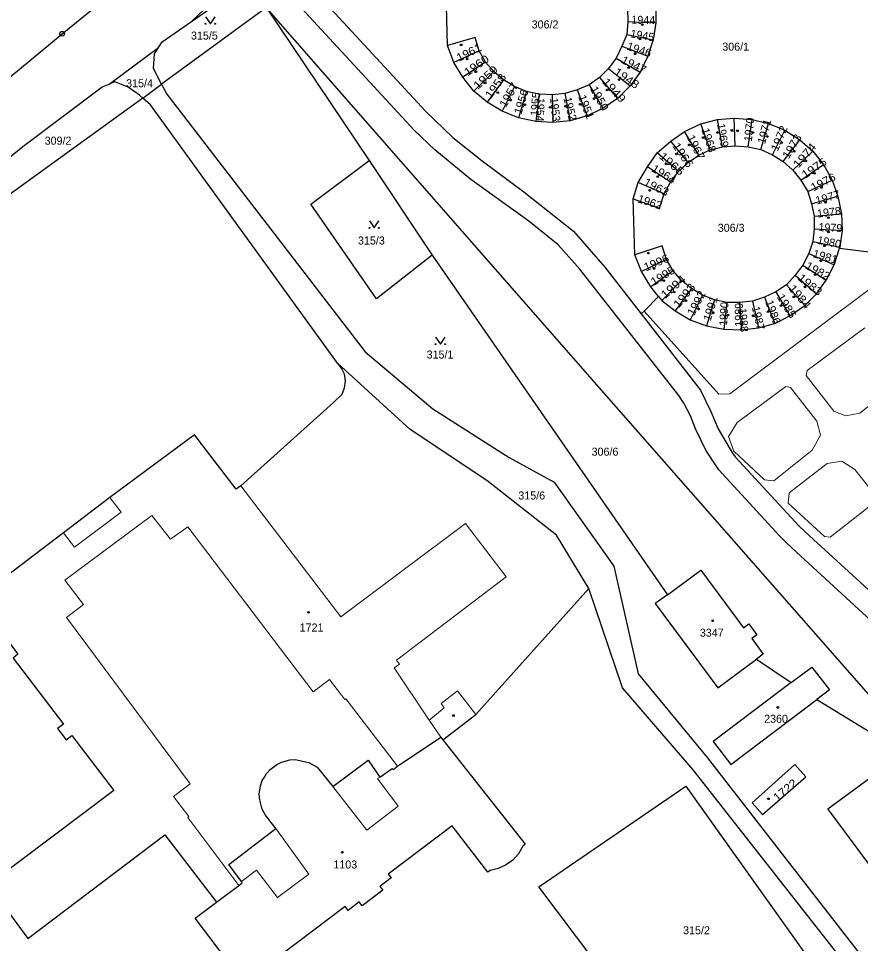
# Model space of a CAD drawing. Extents: x -679733 to -673243, y -1075091 to -1066557.
# Drawn here: x -676424.3 to -676245.5, y -1072536.7 to -1072340.3 of the extents above; entities that cross this region are included whole.
import ezdxf

# ---------------------------------------------------------------- set-up
doc = ezdxf.new("R2010")
doc.units = 0
doc.header["$LTSCALE"] = 0.68
for name, color, linetype, lineweight in [('1', 7, 'Continuous', 25), ('3', 7, 'Continuous', 25), ('4', 7, 'Continuous', 13), ('5', 7, 'Continuous', 25), ('8', 7, 'Continuous', 25)]:
    doc.layers.add(name, color=color, linetype=linetype, lineweight=lineweight)
doc.layers.add('2', color=7, linetype='Continuous')

msp = doc.modelspace()

# ---------------------------------------------------------------- linework, layer by layer
at = {"layer": '1'}
for p, q in [((-676294.88, -1072340.96), (-676295.1, -1072343.67)), ((-676295.1, -1072343.67), (-676289.52, -1072344.81)), ((-676405.02, -1072354.26), (-676394.51, -1072346.45)), ((-676296.14, -1072346.19), (-676290.61, -1072348.27)), ((-676298.94, -1072350.92), (-676300.9, -1072352.8)), ((-676300.9, -1072352.8), (-676303.1, -1072354.36)), ((-676300.9, -1072352.8), (-676297.07, -1072357.27)), ((-676397.84, -1072357.19), (-676393.87, -1072354.27)), ((-676303.1, -1072354.36), (-676300.15, -1072359.43)), ((-676313.71, -1072356.38), (-676314.41, -1072362.17)), ((-676300.15, -1072359.43), (-676303.5, -1072360.95)), ((-676272.06, -1072367.32), (-676272.28, -1072361.47)), ((-676274.74, -1072367.56), (-676272.06, -1072367.32)), ((-676259.81, -1072372.52), (-676255.55, -1072368.47)), ((-676284.1, -1072372.82), (-676288.65, -1072368.81)), ((-676287.13, -1072377.56), (-676292.64, -1072375.1)), ((-676255.84, -1072379.62), (-676250.24, -1072378.06)), ((-676255.28, -1072382.29), (-676255.28, -1072384.95)), ((-676255.28, -1072384.95), (-676255.61, -1072387.66)), ((-676255.28, -1072384.95), (-676249.38, -1072385.33)), ((-676255.61, -1072387.66), (-676249.83, -1072388.83)), ((-676286.69, -1072391.5), (-676291.97, -1072394.03)), ((-676285.21, -1072393.89), (-676286.69, -1072391.5)), ((-676257.7, -1072392.66), (-676259.3, -1072394.78)), ((-676288.34, -1072399.32), (-676287.64, -1072400.19)), ((-676263.66, -1072405.07), (-676260.47, -1072403.46)), ((-676267.11, -1072406), (-676263.66, -1072405.07)), ((-676267.51, -1072476.31), (-676260.16, -1072481.32))]:
    msp.add_line(p, q, dxfattribs=at)
for points in [[(-676434.8, -1072359.89), (-676415.01, -1072343.53), (-676389.18, -1072322.47), (-676377.87, -1072305.66), (-676370.95, -1072288.33), (-676368.5, -1072263.86), (-676369.03, -1072238.4), (-676368.85, -1072231.56)], [(-676303.5, -1072360.95), (-676307.09, -1072362), (-676310.82, -1072362.38), (-676314.41, -1072362.17), (-676318.08, -1072361.39), (-676321.52, -1072360.01), (-676324.71, -1072358.08), (-676327.55, -1072355.72), (-676329.93, -1072352.76), (-676331.8, -1072349.66), (-676333.18, -1072346.04), (-676333.48, -1072334.78), (-676332.24, -1072330.91), (-676330.46, -1072327.6), (-676328.06, -1072324.5), (-676325.36, -1072322.08), (-676322.27, -1072320.05), (-676318.98, -1072318.61), (-676315.36, -1072317.62), (-676311.63, -1072317.26), (-676308.03, -1072317.42)], [(-676308.03, -1072317.42), (-676304.61, -1072318.29), (-676301.15, -1072319.7), (-676297.97, -1072321.71), (-676295.25, -1072324.04), (-676292.66, -1072327.28), (-676291.02, -1072330.35), (-676289.87, -1072333.63), (-676288.95, -1072337.48), (-676288.94, -1072341.24), (-676289.52, -1072344.81), (-676290.61, -1072348.27), (-676292.22, -1072351.69), (-676294.36, -1072354.59), (-676297.07, -1072357.27), (-676300.15, -1072359.43)], [(-676394.51, -1072346.45), (-676393.74, -1072345.29), (-676387.5, -1072340.91), (-676374.02, -1072328.04), (-676370.96, -1072323.19)], [(-676370.96, -1072323.19), (-676370.19, -1072324.92), (-676337.76, -1072360.05), (-676332.05, -1072365.58), (-676325.8, -1072370.56), (-676316.98, -1072377.11), (-676306.39, -1072385.49), (-676299.77, -1072393.11), (-676292.07, -1072402.99)], [(-676240.63, -1072470.5), (-676259.07, -1072453.6), (-676261.24, -1072451.54), (-676262.68, -1072450.14), (-676275.53, -1072436.12), (-676276.14, -1072435.29), (-676278.28, -1072431.93), (-676280.47, -1072427.4), (-676281.58, -1072424.69), (-676282.94, -1072421.98), (-676284.05, -1072420.33), (-676305.09, -1072393.55), (-676309.65, -1072388.37), (-676315.86, -1072383.3), (-676328.19, -1072374.47), (-676335.83, -1072368.19), (-676340.22, -1072364.01), (-676372.73, -1072328.75)], [(-676387.5, -1072340.91), (-676378.49, -1072334.59), (-676376.49, -1072335.46), (-676373.54, -1072335.97), (-676371.63, -1072338.06)], [(-676371.63, -1072338.06), (-676372.39, -1072338.5), (-676393.87, -1072354.27)], [(-676227.86, -1072501.86), (-676299.88, -1072419.89), (-676371.63, -1072338.06), (-676349.77, -1072370.44), (-676336.42, -1072390.58), (-676286.47, -1072462.64)], [(-676294.94, -1072338.2), (-676294.88, -1072340.96), (-676288.94, -1072341.24)], [(-676326.44, -1072347.2), (-676327.31, -1072344.34), (-676333.18, -1072346.04)], [(-676295.1, -1072343.67), (-676296.14, -1072346.19), (-676297.35, -1072348.76), (-676292.22, -1072351.69)], [(-676393.87, -1072354.27), (-676395.58, -1072350.93), (-676395.42, -1072347.83), (-676394.51, -1072346.45)], [(-676325.07, -1072349.54), (-676326.44, -1072347.2), (-676331.8, -1072349.66)], [(-676297.35, -1072348.76), (-676298.94, -1072350.92), (-676294.36, -1072354.59)], [(-676323.33, -1072351.59), (-676325.07, -1072349.54), (-676329.93, -1072352.76)], [(-676321.27, -1072353.32), (-676323.33, -1072351.59), (-676327.55, -1072355.72)], [(-676435.06, -1072384.05), (-676433.01, -1072378.55), (-676430.04, -1072373.48), (-676429.61, -1072372.52), (-676423.37, -1072367.5), (-676406.48, -1072354.84), (-676405.02, -1072354.26)], [(-676397.84, -1072357.19), (-676398.54, -1072356.57), (-676401.01, -1072354.88), (-676403.8, -1072353.77), (-676405.02, -1072354.26)], [(-676393.87, -1072354.27), (-676392.79, -1072356.37), (-676350.62, -1072411.11), (-676336.27, -1072423.2), (-676320.05, -1072433.48), (-676310.5, -1072438.74), (-676297.87, -1072456.58), (-676292.66, -1072479.44), (-676278.01, -1072497.19), (-676240.58, -1072545.43), (-676237.18, -1072549.2), (-676240.15, -1072551.88)], [(-676318.93, -1072354.76), (-676321.27, -1072353.32), (-676324.71, -1072358.08)], [(-676316.39, -1072355.82), (-676318.93, -1072354.76), (-676321.52, -1072360.01)], [(-676303.1, -1072354.36), (-676305.61, -1072355.45), (-676303.5, -1072360.95)], [(-676310.96, -1072356.51), (-676313.71, -1072356.38), (-676316.39, -1072355.82), (-676318.08, -1072361.39)], [(-676308.24, -1072356.2), (-676310.96, -1072356.51), (-676310.82, -1072362.38)], [(-676305.61, -1072355.45), (-676308.24, -1072356.2), (-676307.09, -1072362)], [(-676356.54, -1072413.49), (-676396.23, -1072358.62), (-676397.84, -1072357.19), (-676435.06, -1072384.05)], [(-676292.07, -1072402.99), (-676291.41, -1072402.41), (-676288.34, -1072399.32), (-676290.01, -1072397.25), (-676291.97, -1072394.03), (-676293.4, -1072390.49), (-676293.7, -1072378.59), (-676292.64, -1072375.1), (-676290.72, -1072371.82), (-676288.65, -1072368.81), (-676285.77, -1072366.32), (-676282.82, -1072364.28), (-676279.34, -1072362.68)], [(-676279.78, -1072369.31), (-676277.37, -1072368.16), (-676279.34, -1072362.68)], [(-676279.34, -1072362.68), (-676275.83, -1072361.78), (-676272.28, -1072361.47), (-676268.46, -1072361.73), (-676264.98, -1072362.57), (-676261.5, -1072364.04), (-676258.31, -1072366.06), (-676255.55, -1072368.47), (-676253.28, -1072371.33), (-676251.48, -1072374.61), (-676250.24, -1072378.06), (-676249.5, -1072381.78), (-676249.38, -1072385.33), (-676249.83, -1072388.83), (-676249.92, -1072389.1)], [(-676277.37, -1072368.16), (-676274.74, -1072367.56), (-676275.83, -1072361.78)], [(-676272.06, -1072367.32), (-676269.31, -1072367.55), (-676268.46, -1072361.73)], [(-676269.31, -1072367.55), (-676266.64, -1072368.15), (-676264.98, -1072362.57)], [(-676282.08, -1072370.89), (-676279.78, -1072369.31), (-676282.82, -1072364.28)], [(-676266.64, -1072368.15), (-676264.16, -1072369.22), (-676261.5, -1072364.04)], [(-676285.82, -1072375.04), (-676284.1, -1072372.82), (-676282.08, -1072370.89), (-676285.77, -1072366.32)], [(-676264.16, -1072369.22), (-676261.87, -1072370.68), (-676258.31, -1072366.06)], [(-676336.42, -1072390.58), (-676348.23, -1072399.81), (-676362.19, -1072379.76), (-676349.77, -1072370.44)], [(-676293.7, -1072378.59), (-676288.16, -1072380.6), (-676287.13, -1072377.56), (-676285.82, -1072375.04), (-676290.72, -1072371.82)], [(-676261.87, -1072370.68), (-676259.81, -1072372.52), (-676258.12, -1072374.62), (-676253.28, -1072371.33)], [(-676258.12, -1072374.62), (-676256.67, -1072377.02), (-676251.48, -1072374.61)], [(-676256.67, -1072377.02), (-676255.84, -1072379.62), (-676255.28, -1072382.29), (-676249.5, -1072381.78)], [(-676255.61, -1072387.66), (-676256.44, -1072390.2), (-676257.7, -1072392.66), (-676252.72, -1072395.87), (-676251.04, -1072392.6)], [(-676286.69, -1072391.5), (-676287.6, -1072388.58), (-676293.4, -1072390.49)], [(-676256.44, -1072390.2), (-676251.04, -1072392.6), (-676249.92, -1072389.1)], [(-676249.92, -1072389.1), (-676228.26, -1072391.78), (-676166.55, -1072475.76), (-676169.49, -1072478.01), (-676168.72, -1072479.21), (-676166.78, -1072482.27), (-676164.85, -1072485.33), (-676162.93, -1072488.36), (-676160.99, -1072491.42), (-676159.07, -1072494.46), (-676157.14, -1072497.51), (-676155.23, -1072500.52), (-676153.5, -1072503.26), (-676150.15, -1072504.12), (-676147.3, -1072504.85), (-676144.92, -1072503.36), (-676142.1, -1072501.58), (-676139.24, -1072499.79), (-676136.34, -1072497.97), (-676133.48, -1072496.17), (-676130.59, -1072494.36), (-676127.75, -1072492.57), (-676124.86, -1072490.76), (-676121.96, -1072488.93)], [(-676283.5, -1072395.94), (-676285.21, -1072393.89), (-676290.01, -1072397.25)], [(-676281.34, -1072397.61), (-676283.5, -1072395.94), (-676287.64, -1072400.19), (-676284.85, -1072402.35)], [(-676259.3, -1072394.78), (-676261.16, -1072396.82), (-676263.41, -1072398.36), (-676260.47, -1072403.46), (-676257.27, -1072401.26)], [(-676259.3, -1072394.78), (-676254.82, -1072398.74), (-676252.72, -1072395.87)], [(-676276.49, -1072400.02), (-676279.03, -1072399.03), (-676281.34, -1072397.61), (-676284.85, -1072402.35), (-676281.6, -1072404.26)], [(-676261.16, -1072396.82), (-676257.27, -1072401.26), (-676254.82, -1072398.74)], [(-676279.03, -1072399.03), (-676281.6, -1072404.26), (-676278.14, -1072405.57)], [(-676271.12, -1072400.61), (-676273.86, -1072400.57), (-676276.49, -1072400.02), (-676278.14, -1072405.57), (-676274.47, -1072406.28)], [(-676265.82, -1072399.49), (-676268.36, -1072400.32), (-676267.11, -1072406)], [(-676263.41, -1072398.36), (-676265.82, -1072399.49), (-676263.66, -1072405.07)], [(-676273.86, -1072400.57), (-676274.47, -1072406.28), (-676270.7, -1072406.4)], [(-676268.36, -1072400.32), (-676271.12, -1072400.61), (-676270.7, -1072406.4), (-676267.11, -1072406)], [(-676292.07, -1072402.99), (-676279.41, -1072419.22), (-676277.22, -1072423.73), (-676275.71, -1072427.4), (-676272.62, -1072432.59), (-676272.04, -1072433.35), (-676258.47, -1072448.08), (-676256.31, -1072450.13), (-676236.39, -1072468.37), (-676234.99, -1072469.86), (-676232.52, -1072472.99), (-676208.52, -1072507.9)], [(-676356.54, -1072413.49), (-676355.6, -1072414.73), (-676355.09, -1072415.72), (-676354.88, -1072417.25), (-676355.09, -1072418.8), (-676355.57, -1072420.11), (-676357.38, -1072421.82), (-676377.07, -1072439.5), (-676378.04, -1072440.21), (-676386.9, -1072428.71), (-676404.85, -1072441.99), (-676414.73, -1072449.5), (-676433.17, -1072463.49), (-676424.44, -1072475.29), (-676425.42, -1072476.09), (-676414.74, -1072490.14), (-676415.99, -1072491.09), (-676414.16, -1072493.47), (-676412.92, -1072492.53), (-676404.02, -1072504.23), (-676430.73, -1072524.26), (-676422.26, -1072535.65), (-676393.2, -1072513.64), (-676382.24, -1072527.95)], [(-676303.18, -1072461.34), (-676310.03, -1072450.02), (-676324.78, -1072438.42), (-676341.09, -1072427.55), (-676356.54, -1072413.49)], [(-676286.47, -1072462.64), (-676279.35, -1072457.42), (-676270.27, -1072469.65), (-676269.19, -1072468.85), (-676267.46, -1072471.18), (-676268.54, -1072471.98), (-676266.1, -1072475.27), (-676267.51, -1072476.31)], [(-676334.15, -1072493.48), (-676327.17, -1072488.1), (-676303.18, -1072461.34)], [(-676240.15, -1072551.88), (-676280.98, -1072499.86), (-676296, -1072482.45), (-676303.18, -1072461.34)], [(-676286.47, -1072462.64), (-676289.05, -1072464.53), (-676275.77, -1072482.44), (-676267.51, -1072476.31)], [(-676260.16, -1072481.32), (-676255.79, -1072478.03), (-676252.07, -1072482.88), (-676254.72, -1072484.88)], [(-676260.16, -1072481.32), (-676276.71, -1072493.79), (-676272.98, -1072498.72), (-676254.72, -1072484.88)], [(-676254.72, -1072484.88), (-676238.18, -1072494.99), (-676227.86, -1072501.86)], [(-676382.24, -1072527.95), (-676377.51, -1072524.42), (-676376.74, -1072523.84), (-676376.94, -1072523.57), (-676379.58, -1072519.9), (-676369.63, -1072512.26), (-676371.82, -1072509.43), (-676372.53, -1072508.19), (-676373.03, -1072506.17), (-676373.14, -1072505.03), (-676372.89, -1072503.22), (-676372.49, -1072502.12), (-676372.03, -1072501.39), (-676371.59, -1072500.59), (-676370.85, -1072499.75), (-676369.39, -1072498.68), (-676368.41, -1072498.17), (-676366.68, -1072497.69), (-676365.53, -1072497.65), (-676362.61, -1072498.24), (-676360.85, -1072499.3), (-676357.55, -1072503.38), (-676350.04, -1072497.76), (-676347.51, -1072501.41), (-676344.9, -1072499.52), (-676344.72, -1072499.76), (-676343.77, -1072499.07), (-676334.61, -1072492.91), (-676334.15, -1072493.48)], [(-676334.15, -1072493.48), (-676316.66, -1072515.64), (-676317.14, -1072516.03), (-676318.1, -1072517.65), (-676319.31, -1072519.03), (-676320.82, -1072520.08), (-676322.43, -1072520.8), (-676324.11, -1072521.22), (-676324.59, -1072521.58), (-676332.14, -1072511.7), (-676345.73, -1072521.96), (-676345.13, -1072522.76), (-676347.52, -1072524.57), (-676346.88, -1072525.41), (-676351.26, -1072528.71), (-676351.89, -1072527.87), (-676354.29, -1072529.68), (-676354.89, -1072528.88), (-676368.48, -1072539.14)], [(-676269.31, -1072573.26), (-676274.23, -1072577.22), (-676313.76, -1072524.7), (-676282.57, -1072503.32), (-676257.12, -1072538.94)], [(-676373.03, -1072549.46), (-676386.72, -1072531.35), (-676382.24, -1072527.95)]]:
    msp.add_lwpolyline(points, dxfattribs=at)
for points in [[(-676266.26, -1072509.32), (-676257.09, -1072501.29), (-676259.39, -1072498.67), (-676268.43, -1072506.81)], [(-676225.34, -1072518.59), (-676239.89, -1072498.95), (-676252.37, -1072508.19), (-676237.91, -1072527.72)]]:
    msp.add_lwpolyline(points, close=True, dxfattribs=at)
at = {"layer": '3'}
for points in [[(-676384.53, -1072339.919), (-676383.53, -1072341.42), (-676382.53, -1072339.919)], [(-676349.73, -1072383.279), (-676348.73, -1072384.78), (-676347.73, -1072383.279)], [(-676335.68, -1072407.949), (-676334.68, -1072409.45), (-676333.68, -1072407.949)]]:
    msp.add_lwpolyline(points, dxfattribs=at)
for centre in [(-676384.53, -1072341.4195), (-676382.53, -1072341.4195), (-676349.73, -1072384.7795), (-676347.73, -1072384.7795), (-676335.68, -1072409.4495), (-676333.68, -1072409.4495)]:
    msp.add_circle(centre, 0.1, dxfattribs=at)
at = {"layer": '4'}
for p, q in [((-676273.2, -1072420.02), (-676240.9, -1072395.77)), ((-676291.41, -1072402.41), (-676275.56, -1072420.05)), ((-676256.76, -1072415.01), (-676244.53, -1072405.96)), ((-676256.97, -1072416.12), (-676256.76, -1072415.01)), ((-676251.13, -1072423.71), (-676256.97, -1072416.12)), ((-676237.01, -1072417.18), (-676245.59, -1072424.08)), ((-676261.34, -1072418.44), (-676271.66, -1072426.06)), ((-676260.31, -1072418.66), (-676261.34, -1072418.44)), ((-676275.56, -1072420.05), (-676273.2, -1072420.02)), ((-676248.55, -1072424.7), (-676251.13, -1072423.71)), ((-676245.59, -1072424.08), (-676248.55, -1072424.7)), ((-676271.66, -1072426.06), (-676273.5, -1072429.05)), ((-676273.5, -1072429.05), (-676272.39, -1072432.2)), ((-676255.72, -1072431.97), (-676253.95, -1072428.75)), ((-676272.39, -1072432.2), (-676265.84, -1072438.27)), ((-676263.86, -1072438.49), (-676255.72, -1072431.97)), ((-676252.5, -1072434.78), (-676260.63, -1072440.99)), ((-676249.41, -1072434.31), (-676252.5, -1072434.78)), ((-676246.69, -1072436.04), (-676249.41, -1072434.31)), ((-676242.61, -1072441.15), (-676246.69, -1072436.04)), ((-676265.84, -1072438.27), (-676263.86, -1072438.49)), ((-676355.81, -1072467.37), (-676377.07, -1072439.5)), ((-676260.63, -1072440.99), (-676260.8, -1072443.19)), ((-676404.85, -1072441.99), (-676402.46, -1072445.09)), ((-676260.8, -1072443.19), (-676253.07, -1072450.26)), ((-676251.91, -1072450.4), (-676242.78, -1072443.25)), ((-676402.46, -1072445.09), (-676412.37, -1072452.57)), ((-676395.92, -1072445.81), (-676414.43, -1072459.54)), ((-676392.02, -1072450.86), (-676395.92, -1072445.81)), ((-676388.33, -1072448.24), (-676392.02, -1072450.86)), ((-676361.68, -1072483.25), (-676388.33, -1072448.24)), ((-676329.35, -1072447.56), (-676355.81, -1072467.37)), ((-676320.7, -1072458.83), (-676329.35, -1072447.56)), ((-676412.37, -1072452.57), (-676414.73, -1072449.5)), ((-676253.07, -1072450.26), (-676251.91, -1072450.4)), ((-676344.03, -1072476.52), (-676320.7, -1072458.83)), ((-676414.43, -1072459.54), (-676410.49, -1072464.75)), ((-676410.49, -1072464.75), (-676414.09, -1072467.49)), ((-676414.09, -1072467.49), (-676387.8, -1072502.83)), ((-676343.36, -1072477.37), (-676344.03, -1072476.52)), ((-676344.51, -1072478.14), (-676343.36, -1072477.37)), ((-676337.06, -1072489.26), (-676344.51, -1072478.14)), ((-676358.23, -1072480.65), (-676361.68, -1072483.25)), ((-676354.99, -1072484.88), (-676358.23, -1072480.65)), ((-676334.54, -1072485.75), (-676331.01, -1072483.06)), ((-676331.01, -1072483.06), (-676327.17, -1072488.1)), ((-676354.72, -1072484.73), (-676354.99, -1072484.88)), ((-676343.77, -1072499.07), (-676354.72, -1072484.73)), ((-676333.85, -1072486.65), (-676334.54, -1072485.75)), ((-676337.06, -1072489.26), (-676333.85, -1072486.65)), ((-676334.61, -1072492.91), (-676337.06, -1072489.26)), ((-676348.06, -1072501.7), (-676347.51, -1072501.41)), ((-676343.62, -1072507.57), (-676348.06, -1072501.7)), ((-676387.8, -1072502.83), (-676391.37, -1072505.46)), ((-676357.55, -1072503.38), (-676350.33, -1072512.65)), ((-676391.37, -1072505.46), (-676388.08, -1072509.76)), ((-676350.33, -1072512.65), (-676343.62, -1072507.57)), ((-676388.08, -1072509.76), (-676388.33, -1072509.97)), ((-676388.33, -1072509.97), (-676377.51, -1072524.42)), ((-676369.63, -1072512.26), (-676362.58, -1072521.95)), ((-676376.94, -1072523.57), (-676373.7, -1072521.11)), ((-676369.3, -1072526.91), (-676373.7, -1072521.11)), ((-676362.58, -1072521.95), (-676369.3, -1072526.91))]:
    msp.add_line(p, q, dxfattribs=at)
msp.add_lwpolyline([(-676253.95, -1072428.75), (-676254.74, -1072425.78), (-676260.31, -1072418.66)], dxfattribs=at)
at = {"layer": '5'}
for centre in [(-676291.7768, -1072341.5992), (-676292.2668, -1072344.6692), (-676330.2668, -1072345.8992), (-676328.9868, -1072348.9092), (-676293.3068, -1072347.7992), (-676294.7268, -1072350.7492), (-676327.1368, -1072351.6192), (-676325.1768, -1072354.0092), (-676296.7568, -1072353.2692), (-676322.4768, -1072356.0392), (-676299.2668, -1072355.4892), (-676319.7768, -1072357.6392), (-676316.7068, -1072358.6192), (-676308.1068, -1072358.9292), (-676305.0368, -1072358.4992), (-676302.0368, -1072357.3292), (-676311.3668, -1072359.1692), (-676275.8568, -1072364.5092), (-676272.7968, -1072364.0792), (-676271.5868, -1072364.1492), (-676268.3168, -1072364.5092), (-676278.9168, -1072365.5792), (-676265.2568, -1072365.3592), (-676262.1968, -1072366.6392), (-676281.8268, -1072367.1392), (-676259.4968, -1072368.4892), (-676284.5368, -1072369.0592), (-676257.0768, -1072370.5592), (-676286.7368, -1072371.1992), (-676288.5168, -1072373.8992), (-676255.2268, -1072373.1892), (-676253.7368, -1072376.1792), (-676290.2268, -1072376.8192), (-676252.8868, -1072379.3092), (-676252.2468, -1072382.5792), (-676252.2468, -1072385.6392), (-676290.5068, -1072390.1192), (-676253.0968, -1072388.5592), (-676253.8768, -1072391.7592), (-676289.2968, -1072393.3992), (-676287.2368, -1072395.9592), (-676255.0868, -1072394.6792), (-676257.2268, -1072397.3092), (-676285.0268, -1072398.3792), (-676282.5368, -1072400.2292), (-676259.6368, -1072399.4492), (-676279.8368, -1072402.0092), (-676262.3468, -1072401.2992), (-676276.7068, -1072402.7892), (-676273.5768, -1072403.2892), (-676268.2468, -1072403.4292), (-676265.1168, -1072402.5792), (-676362.6768, -1072466.3992), (-676276.8368, -1072468.1892), (-676263.0268, -1072486.5892), (-676331.9068, -1072488.3092), (-676264.9968, -1072505.9892), (-676355.5068, -1072517.3192)]:
    msp.add_circle(centre, 0.175, dxfattribs=at)
at = {"layer": '8'}
for radius in [0.5, 0.0303]:
    msp.add_circle((-676415.01, -1072343.5299), radius, dxfattribs=at)

# ---------------------------------------------------------------- texts
at = {"layer": '2'}
for s, p in [('306/2', (-676315.29, -1072342.41)), ('315/5', (-676387.64, -1072344.779)), ('306/1', (-676274.81, -1072347.13)), ('315/4', (-676401.41, -1072354.9)), ('309/2', (-676418.71, -1072367.1)), ('306/3', (-676275.77, -1072385.59)), ('315/3', (-676352.17, -1072388.29)), ('315/1', (-676337.6, -1072412.499)), ('306/6', (-676302.56, -1072433.13)), ('315/6', (-676318.12, -1072442.43)), ('1721', (-676364.56, -1072470.46)), ('3347', (-676279.58, -1072471.55)), ('2360', (-676265.92, -1072489.84)), ('1103', (-676357.4, -1072520.779)), ('315/2', (-676283.13, -1072534.749))]:
    msp.add_text(s, height=1.7, dxfattribs=at).set_placement(p)
for s, rotation, p in [('1944', 359, (-676294.114, -1072341.399)), ('1945', 350, (-676294.427, -1072344.277)), ('1955', 85, (-676313.883, -1072361.084)), ('1954', 268, (-676314.229, -1072357.11)), ('1953', 276, (-676311.395, -1072357.228)), ('1952', 284, (-676308.554, -1072357.225)), ('1969', 279, (-676275.909, -1072362.722)), ('1970', 84, (-676268.534, -1072366.468)), ('1978', 7, (-676254.556, -1072382.573)), ('1979', 357, (-676254.414, -1072385.418)), ('1980', 349, (-676254.742, -1072388.114)), ('1990', 86, (-676273.812, -1072405.619)), ('1989', 90, (-676270.44, -1072405.74)), ('1988', 275, (-676271.386, -1072401.884)), ('1987', 283, (-676268.558, -1072401.621))]:
    msp.add_text(s, height=1.7, rotation=rotation, dxfattribs=at).set_placement(p)
for s, rotation, width, p in [('1961', 26, 1.1, (-676330.747, -1072349.493)), ('1946', 342, 1.05, (-676295.222, -1072346.888)), ('1960', 35, 1.15, (-676328.912, -1072352.616)), ('1947', 334, 1.1, (-676296.442, -1072349.663)), ('1959', 43, 1.2, (-676326.73, -1072355.491)), ('1948', 325, 1.15, (-676297.967, -1072351.996)), ('1958', 54, 1.15, (-676323.982, -1072357.459)), ('1957', 60, 1.1, (-676320.803, -1072359.344)), ('1950', 298, 1.1, (-676302.95, -1072355.209)), ('1949', 312, 1.2, (-676300.441, -1072353.838)), ('1956', 73, 1.05, (-676317.477, -1072360.768)), ('1951', 291, 1.05, (-676305.453, -1072356.894)), ('1971', 75, 1.05, (-676265.748, -1072367.059)), ('1968', 288, 1.05, (-676279.288, -1072363.862)), ('1972', 67, 1.1, (-676263.047, -1072368.632)), ('1967', 296, 1.1, (-676282.373, -1072365.502)), ('1973', 59, 1.1, (-676260.721, -1072370.267)), ('1966', 304, 1.15, (-676285.474, -1072367.345)), ('1974', 49, 1.2, (-676258.678, -1072372.237)), ('1965', 319, 1.2, (-676288.367, -1072369.801)), ('1975', 34, 1.15, (-676257.234, -1072374.394)), ('1964', 329, 1.1, (-676290.017, -1072372.638)), ('1963', 333, 1.1, (-676291.665, -1072375.587)), ('1976', 27, 1.1, (-676255.484, -1072377.057)), ('1962', 342, 1.05, (-676292.962, -1072379.268)), ('1977', 16, 1.05, (-676254.745, -1072379.827)), ('1981', 344, 1.05, (-676255.724, -1072390.937)), ('1996', 23, 1.1, (-676291.037, -1072394.012)), ('1982', 331, 1.1, (-676257.332, -1072393.293)), ('1995', 32, 1.1, (-676289.349, -1072397.11)), ('1994', 41, 1.2, (-676286.962, -1072399.901)), ('1983', 321, 1.15, (-676258.954, -1072395.64)), ('1993', 51, 1.15, (-676284.049, -1072401.904)), ('1992', 62, 1.1, (-676280.869, -1072403.589)), ('1984', 310, 1.15, (-676260.831, -1072397.676)), ('1991', 73, 1.05, (-676277.297, -1072404.668)), ('1985', 301, 1.1, (-676263.278, -1072399.387)), ('1986', 290, 1.05, (-676265.718, -1072400.45)), ('1722', 40, 1.15, (-676263.153, -1072506.641))]:
    msp.add_text(s, height=1.7, rotation=rotation, dxfattribs=dict(at, width=width)).set_placement(p)

doc.saveas('drawing.dxf')
